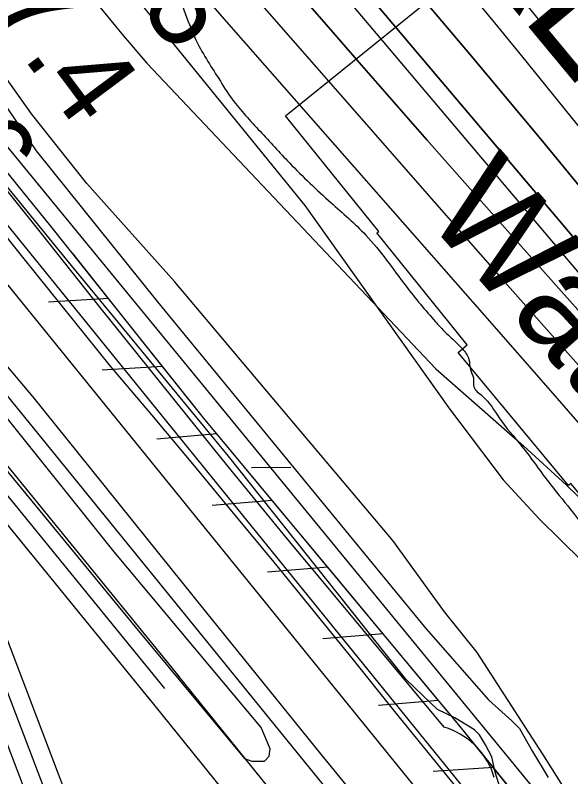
# Model space of a CAD drawing. Extents: x 3694830 to 3732949, y 415201 to 440970.
# Drawn here: x 3712291 to 3712740, y 434490 to 435105 of the extents above; entities that cross this region are included whole.
import ezdxf

# ---------------------------------------------------------------- set-up
doc = ezdxf.new("R2010")
doc.units = 0
for name, color, linetype in [('V-FLOD-BASE', 7, 'Continuous'), ('V-LEVE-TOET', 7, 'Continuous'), ('V-RAIL-TRAK', 7, 'Continuous'), ('V-RIVR-EDGE', 7, 'Continuous'), ('V-RIVR-IDEN', 7, 'Continuous'), ('V-RIVR-RANG', 7, 'Continuous'), ('V-ROAD-CNTR', 7, 'Continuous'), ('V-RRAP-FSHR', 7, 'Continuous'), ('V-RRAP-RVMT', 7, 'Continuous'), ('V-RRAP-RVMT-IDEN', 7, 'Continuous'), ('V-SITE-VEGE', 7, 'Continuous'), ('V-SURV-LINE', 7, 'Continuous'), ('V-TOPO-DPTH', 7, 'Continuous'), ('V-TOPO-MAJR', 7, 'Continuous'), ('V-TOPO-MINR', 7, 'Continuous'), ('V-TOPO-SHOR', 7, 'Continuous'), ('V-TOPO-WATR', 7, 'Continuous'), ('V-WETL-SWMP', 7, 'Continuous')]:
    doc.layers.add(name, color=color, linetype=linetype)

msp = doc.modelspace()

# ---------------------------------------------------------------- linework, layer by layer
at = {"layer": 'V-FLOD-BASE'}
msp.add_lwpolyline([(3712664.09, 434461.55), (3712630.98, 434502.07), (3712597.91, 434542.61), (3712565.59, 434582.93), (3712533.08, 434623.1), (3712500.4, 434663.13), (3712467.54, 434703.01), (3712434.5, 434742.74), (3712401.29, 434782.33), (3712367.9, 434821.77), (3712298.24, 434908.58), (3712228.42, 434995.26), (3712158.43, 435081.82), (3712088.29, 435168.24), (3712069.58, 435192.12), (3712050.68, 435215.84), (3712031.6, 435239.42), (3712012.32, 435262.84), (3711992.86, 435286.11), (3711973.22, 435309.23), (3711953.39, 435332.18), (3711933.38, 435354.98)], dxfattribs=at)
at = {"layer": 'V-LEVE-TOET'}
for points in [[(3711926.94, 435272.04), (3711952.77, 435237.2), (3711978.77, 435202.5), (3712004.97, 435167.94), (3712031.34, 435133.52), (3712057.89, 435099.23), (3712084.63, 435065.09), (3712111.55, 435031.09), (3712138.64, 434997.23), (3712165.91, 434963.52), (3712193.36, 434929.95), (3712220.99, 434896.53), (3712248.79, 434863.25), (3712276.77, 434830.12), (3712304.93, 434797.14), (3712351.42, 434739.29), (3712397.98, 434681.49), (3712444.6, 434623.74), (3712491.28, 434566.04), (3712538.02, 434508.39), (3712584.82, 434450.79)], [(3712678.53, 434489.18), (3712677.43, 434492.52), (3712676.15, 434495.79), (3712674.67, 434498.98), (3712673.01, 434502.08), (3712671.18, 434505.08), (3712669.17, 434507.97), (3712667, 434510.73), (3712664.67, 434513.37), (3712662.19, 434515.86), (3712659.57, 434518.21), (3712656.82, 434520.4), (3712653.94, 434522.42), (3712650.95, 434524.28), (3712647.86, 434525.95), (3712644.68, 434527.45), (3712641.42, 434528.75), (3712638.08, 434529.86), (3712507.56, 434686.05), (3712458.37, 434746.5), (3712409.4, 434807.13), (3712360.64, 434867.93), (3712312.1, 434928.9), (3712274.07, 434976.18)]]:
    msp.add_lwpolyline(points, dxfattribs=at)
at = {"layer": 'V-RAIL-TRAK'}
msp.add_lwpolyline([(3712693.09, 434295.66), (3712529.51, 434496.34), (3712288.06, 434793.3), (3712091.83, 435035.36), (3711945.85, 435214.17)], dxfattribs=at)
at = {"layer": 'V-RIVR-EDGE'}
msp.add_spline([(3709416.41, 438923.63), (3709424.2, 438904.77), (3709441.5, 438869.15), (3709450.77, 438855.78), (3709471.73, 438831.06), (3709491.09, 438809.18), (3709508.82, 438785.28), (3709539, 438725.35), (3709552.29, 438701.87), (3709586.93, 438647.6), (3709593.77, 438632.62), (3709609.48, 438608.32), (3709646.12, 438547.17), (3709660.21, 438520.04), (3709671.88, 438499.39), (3709677.92, 438486.03), (3709685.16, 438472.67), (3709701.68, 438446.34), (3709741.56, 438385.59), (3709764.53, 438355.61), (3709775.01, 438339.81), (3709795.15, 438309.43), (3709809.24, 438283.52), (3709836.62, 438236.95), (3709866.83, 438187.14), (3709888.98, 438151.9), (3709906.3, 438125.17), (3709922.82, 438100.46), (3709934.91, 438085.88), (3709970.78, 438036.86), (3709995.37, 438006.87), (3710014.73, 437984.99), (3710041.34, 437953.38), (3710062.31, 437929.47), (3710132.49, 437858.54), (3710157.5, 437830.57), (3710170.8, 437815.17), (3710191.37, 437793.69), (3710222.84, 437764.5), (3710249.05, 437736.13), (3710268.42, 437717.07), (3710289.78, 437688.72), (3710309.53, 437662.38), (3710331.69, 437632.81), (3710343.39, 437618.63), (3710343.77, 437612.16), (3710342.52, 437595.18), (3710341.69, 437587.09), (3710344.09, 437574.95), (3710349.32, 437564.02), (3710357.38, 437554.7), (3710372.31, 437541.72), (3710390.86, 437520.65), (3710416.28, 437497.14), (3710444.93, 437474.82), (3710461.87, 437456.59), (3710478.8, 437433.49), (3710492.11, 437422.14), (3710505.43, 437411.19), (3710519.55, 437396.6), (3710538.5, 437375.12), (3710572.38, 437340.66), (3710589.7, 437314.74), (3710598.97, 437299.35), (3710610.66, 437287.19), (3710630.42, 437265.71), (3710667.13, 437227.61), (3710694.96, 437201.26), (3710719.98, 437180.57), (3710742.58, 437162.32), (3710763.16, 437145.28), (3710783.34, 437129.87), (3710806.36, 437118.09), (3710826.96, 437107.52), (3710844.32, 437094.94), (3710865.3, 437076.69), (3710879.82, 437061.29), (3710892.72, 437046.7), (3710907.66, 437034.94), (3710922.99, 437022.37), (3710947.6, 436998.85), (3710956.48, 436993.17), (3710973.42, 436976.14), (3710992.78, 436956.28), (3711016.18, 436931.96), (3711039.57, 436905.62), (3711072.63, 436865.91), (3711081.48, 436850.93), (3711083.08, 436840.81), (3711081.43, 436829.9), (3711079.39, 436823.03), (3711079.38, 436817.37), (3711081.78, 436806.85), (3711087.82, 436797.53), (3711088.61, 436789.04), (3711091.81, 436776.5), (3711098.25, 436764.35), (3711106.73, 436757.05), (3711115.2, 436750.96), (3711118.01, 436742.87), (3711119.2, 436732.35), (3711119.18, 436721.43), (3711123.99, 436706.06), (3711132.05, 436695.93), (3711146.56, 436677.29), (3711154.62, 436665.54), (3711168.32, 436646.1), (3711177.97, 436623.03), (3711181.56, 436604.01), (3711185.97, 436588.23), (3711194.83, 436571.23), (3711219.42, 436540.84), (3711231.91, 436522.2), (3711251.26, 436500.73), (3711276.67, 436472.36), (3711302.06, 436440.35), (3711327.08, 436416.83), (3711345.23, 436400.61), (3711358.56, 436391.68), (3711362.6, 436391.67), (3711365.03, 436393.29), (3711367.06, 436395.71), (3711360.22, 436410.69), (3711348.95, 436433.76), (3711348.56, 436435.79), (3711350.19, 436441.04), (3711353.43, 436443.46), (3711360.71, 436445.86), (3711370.41, 436443.41), (3711379.69, 436435.71), (3711385.35, 436433.27), (3711393.03, 436433.25), (3711401.93, 436435.25), (3711411.23, 436435.63), (3711418.91, 436432.78), (3711433.43, 436419.4), (3711452.78, 436395.9), (3711476.58, 436370.77), (3711503.19, 436338.76), (3711528.99, 436307.56), (3711539.87, 436292.97), (3711550.76, 436278.79), (3711562.46, 436268.25), (3711578.58, 436248.8), (3711601.94, 436211.14), (3711619.66, 436179.96), (3711638.58, 436146.75), (3711647.84, 436129.34), (3711661.95, 436112.32), (3711680.1, 436094.49), (3711699.46, 436073.01), (3711711.15, 436058.83), (3711730.9, 436031.68), (3711750.26, 436012.63), (3711780.51, 435980.21), (3711801.87, 435951.85), (3711825.64, 435916.61), (3711836.91, 435896.36), (3711875.6, 435841.68), (3711900.17, 435803.2), (3711927.96, 435759.86), (3711955.74, 435708.04), (3711962.56, 435688.21), (3711968.59, 435674.44), (3711979.06, 435653.79), (3711993.17, 435638.39), (3712013.35, 435620.95), (3712024.24, 435612.03), (3712033.92, 435601.49), (3712046.42, 435584.88), (3712059.71, 435563.42), (3712069.37, 435546.41), (3712083.08, 435529.39), (3712097.18, 435509.95), (3712116.96, 435495.34), (3712130.69, 435486.82), (3712141.57, 435473.85), (3712168.59, 435442.65), (3712171.4, 435435.36), (3712183.09, 435419.56), (3712199.62, 435402.13), (3712223.83, 435380.64), (3712242.79, 435359.97), (3712257.3, 435340.93), (3712270.99, 435318.25), (3712283.08, 435302.45), (3712301.62, 435277.34), (3712346.38, 435227.49), (3712366.53, 435199.54), (3712381.44, 435177.66), (3712398.77, 435155.78), (3712416.91, 435132.29), (3712436.61, 435086.54), (3712455.54, 435054.15), (3712466.42, 435037.54), (3712489, 435011.61), (3712512.79, 434986.07), (3712546.27, 434954.04), (3712574.51, 434927.69), (3712607.17, 434886.36), (3712630.95, 434857.59), (3712637.81, 434850.3), (3712652.73, 434835.7), (3712657.97, 434827.2), (3712659.16, 434819.11), (3712661.57, 434812.23), (3712661.96, 434804.95), (3712668.82, 434797.65), (3712682.52, 434779.83), (3712700.66, 434757.14), (3712724.04, 434725.94), (3712742.58, 434702.85), (3712756.29, 434685.83), (3712784.54, 434665.54), (3712804.33, 434653.77), (3712827.35, 434641.58), (3712857.63, 434621.69), (3712868.51, 434609.13), (3712884.65, 434593.32), (3712899.98, 434579.53), (3712922.18, 434563.3), (3712941.55, 434547.08), (3712958.08, 434527.63), (3712978.25, 434505.74), (3712995.19, 434491.14), (3713016.17, 434471.68), (3713032.29, 434449.4), (3713043.36, 434433.46)], degree=3, dxfattribs=at)
at = {"layer": 'V-ROAD-CNTR'}
for points in [[(3711813.66, 435298.6), (3711841.39, 435265.04), (3712098.34, 434946.29), (3712178.2, 434847.32), (3712411.78, 434561.12)], [(3712061.38, 435016.05), (3712110.02, 434955.7), (3712189.84, 434856.77), (3712423.4, 434570.61)], [(3712157.44, 434849.15), (3712364.33, 434306.35), (3712470.73, 434014.23)], [(3712187.65, 434812.01), (3712378.39, 434311.59), (3712491.09, 434002.16), (3712695.48, 433484.67), (3712841.34, 433105.39), (3712968.72, 432744.68), (3713077.72, 432480.06), (3713176.04, 432215.23), (3713313.06, 431853.04), (3713489.86, 431392.11)], [(3712217.77, 434775.11), (3712400.16, 434551.64)], [(3712217.77, 434775.11), (3712373.19, 434367.34)], [(3712421.46, 434572.98), (3712563.56, 434397), (3712699.11, 434226.32), (3712859.72, 434016.64), (3712984.02, 433843.19), (3713141.09, 433617.01), (3713254.15, 433455.75), (3713389.02, 433261.64), (3713543.18, 433038.29), (3713585.24, 432975.2), (3713625.92, 432914.29), (3713677.43, 432832.35), (3713748.96, 432708.5), (3713833.44, 432532.43), (3713938.92, 432305.82), (3714045.6, 432073.68)], [(3712398.12, 434554.13), (3712470.4, 434464.63)]]:
    msp.add_lwpolyline(points, dxfattribs=at)
at = {"layer": 'V-RRAP-FSHR'}
for p, q in [((3712366.48, 434876.32), (3712317.69, 434873.33)), ((3712410.11, 434821.49), (3712361.32, 434818.49)), ((3712454.04, 434766.9), (3712405.33, 434762.8)), ((3712498.9, 434713.06), (3712450.19, 434708.97)), ((3712543.77, 434659.22), (3712495.05, 434655.13)), ((3712588.63, 434605.39), (3712539.91, 434601.29)), ((3712633.49, 434551.55), (3712584.77, 434547.46)), ((3712677.76, 434497.24), (3712628.99, 434493.94))]:
    msp.add_line(p, q, dxfattribs=at)
for points in [[(3709222.11, 438921.31), (3709272, 438761.97), (3710162.94, 437583.18), (3712937.01, 434204)], [(3712443.22, 434779.88), (3712319.81, 434934.96), (3711922.2, 435425.51), (3711385.25, 436093.76), (3710908.91, 436677.15), (3710576.63, 437012.98), (3710093.39, 437508.55), (3709966.7, 437637.5)], [(3712366.48, 434876.32), (3712337.71, 434912.47)], [(3712410.11, 434821.49), (3712366.48, 434876.32)], [(3712454.04, 434766.9), (3712443.22, 434779.88), (3712410.11, 434821.49)], [(3712897.92, 434224.12), (3712648.57, 434533.45), (3712443.22, 434779.88)], [(3712498.9, 434713.06), (3712454.04, 434766.9)], [(3712543.77, 434659.22), (3712498.9, 434713.06)], [(3712588.63, 434605.39), (3712543.77, 434659.23)], [(3712633.49, 434551.55), (3712588.62, 434605.39)], [(3712677.76, 434497.24), (3712648.57, 434533.45), (3712633.49, 434551.55)], [(3712721.74, 434442.68), (3712677.76, 434497.24)]]:
    msp.add_lwpolyline(points, dxfattribs=at)
at = {"layer": 'V-RRAP-RVMT'}
for points in [[(3712656.67, 434838.93), (3712583.58, 434929.51), (3712585.03, 434930.68), (3712509.67, 435024.11), (3712654.23, 435140.75), (3712588.24, 435222.53), (3712589.24, 435223.32), (3712539.34, 435285.17), (3712532.86, 435279.94), (3712471.33, 435356.21), (3712514.04, 435390.67), (3712443.57, 435478.01), (3712442.76, 435477.35), (3712354.79, 435586.38), (3712358.02, 435588.99), (3712287.49, 435676.45), (3712285.12, 435674.53), (3712207.66, 435770.55), (3712205.08, 435768.46), (3712136.45, 435853.65)], [(3713511.09, 433659.45), (3713429.27, 433796.79), (3713448.87, 433808.4), (3713385.44, 433914.67), (3713383.76, 433913.68), (3713311.41, 434035.14), (3713309.09, 434033.75), (3713227.85, 434170.1), (3713229.82, 434171.23), (3713161.53, 434269.67), (3713164.84, 434272.04), (3713094.87, 434372.82), (3713094.22, 434372.35), (3713025.85, 434470.87), (3713012.88, 434460.42), (3712935.06, 434557.2), (3712916.85, 434542.59), (3712841.51, 434636.27), (3712826.51, 434623.83), (3712740.56, 434726.84), (3712738.69, 434725.27), (3712649.21, 434832.72), (3712656.67, 434838.93)]]:
    msp.add_lwpolyline(points, dxfattribs=at)
at = {"layer": 'V-SITE-VEGE'}
for points in [[(3712150.5, 435441.95), (3712313.64, 435211.76), (3712525.26, 434951.66), (3712642.38, 434787.24), (3712685.57, 434729.72), (3712714.77, 434698.26), (3712749.51, 434664.09), (3712867.5, 434560.32), (3712918.9, 434511.13), (3712966.15, 434463.28)], [(3712738.66, 434475.19), (3712717.71, 434508.1), (3712664.67, 434590.35), (3712638.21, 434623.21), (3712596.4, 434680.74), (3712501.76, 434792.98), (3712419.65, 434890.15), (3712348.71, 434969.5), (3712304.14, 435025.63), (3712245.58, 435107.84), (3712217.73, 435143.45), (3712170.35, 435206.45), (3712121.71, 435255.66), (3712086.92, 435296.72), (3712067.41, 435322.74), (3712050.7, 435344.66), (3712036.67, 435374.86), (3712035.23, 435381.74), (3712036.47, 435398.29), (3712045.98, 435414.91), (3712056.91, 435427.4)]]:
    msp.add_lwpolyline(points, dxfattribs=at)
at = {"layer": 'V-SURV-LINE'}
for points in [[(3711999.45, 435286.85), (3712904.29, 434172.02)], [(3712880.99, 434153.12), (3711976.15, 435267.95)]]:
    msp.add_lwpolyline(points, dxfattribs=at)
at = {"layer": 'V-TOPO-DPTH'}
for points in [[(3711714.27, 436049.26), (3711935.69, 435793.34), (3712363.93, 435221.27), (3712375.45, 435206.05), (3712387.06, 435190.9), (3712398.82, 435175.87), (3712410.67, 435160.91), (3712422.7, 435146.1), (3712434.87, 435131.4), (3712447.24, 435116.87), (3712459.74, 435102.45), (3712670.5, 434862.81), (3712725.8, 434799.63), (3712780.88, 434736.28), (3712835.66, 434672.66), (3712890.24, 434608.87), (3712966.42, 434519.39), (3712982.54, 434500.03), (3712998.38, 434480.45)], [(3711915.66, 436027.66), (3711949.43, 435988.16), (3711982.72, 435948.25), (3712026.26, 435895.04), (3712037.38, 435881.39), (3712048.46, 435867.7), (3712059.47, 435853.96), (3712070.44, 435840.19), (3712173.5, 435710.18), (3712236.3, 435631.65), (3712299.54, 435553.49), (3712363.45, 435475.86), (3712427.81, 435398.6), (3712555.3, 435246.85), (3712561.78, 435239.15), (3712568.26, 435231.44), (3712574.75, 435223.74), (3712581.24, 435216.05), (3712612.71, 435178.78), (3712634.86, 435152.38), (3712656.9, 435125.89), (3712678.78, 435099.27), (3712700.54, 435072.55), (3713082.73, 434600.48)], [(3711915.66, 436027.66), (3711949.43, 435988.16), (3711982.72, 435948.25), (3712026.26, 435895.04), (3712037.38, 435881.39), (3712048.46, 435867.7), (3712059.47, 435853.96), (3712070.44, 435840.19), (3712173.5, 435710.18), (3712236.3, 435631.65), (3712299.54, 435553.49), (3712363.45, 435475.86), (3712427.81, 435398.6), (3712555.3, 435246.85), (3712561.78, 435239.15), (3712568.26, 435231.44), (3712574.75, 435223.74), (3712581.24, 435216.05), (3712612.71, 435178.78), (3712634.86, 435152.38), (3712656.9, 435125.89), (3712678.78, 435099.27), (3712700.54, 435072.55), (3713082.73, 434600.48)], [(3713008.58, 434563.16), (3712995.89, 434579.03), (3712982.95, 434594.69), (3712969.84, 434610.21), (3712914.95, 434674.2), (3712874.14, 434721.51), (3712833.16, 434768.67), (3712791.93, 434815.61), (3712750.52, 434862.39), (3712652.64, 434972.39), (3712624.06, 435004.64), (3712595.55, 435036.97), (3712567.17, 435069.4), (3712538.87, 435101.91), (3712500.39, 435146.29), (3712491.46, 435156.71), (3712482.59, 435167.19), (3712473.84, 435177.76), (3712465.16, 435188.4), (3712340.34, 435343.06), (3712277.46, 435421.09), (3712214.66, 435499.18)], [(3713008.58, 434563.16), (3712995.89, 434579.03), (3712982.95, 434594.69), (3712969.84, 434610.21), (3712914.95, 434674.2), (3712874.14, 434721.51), (3712833.16, 434768.67), (3712791.93, 434815.61), (3712750.52, 434862.39), (3712652.64, 434972.39), (3712624.06, 435004.64), (3712595.55, 435036.97), (3712567.17, 435069.4), (3712538.87, 435101.91), (3712500.39, 435146.29), (3712491.46, 435156.71), (3712482.59, 435167.19), (3712473.84, 435177.76), (3712465.16, 435188.4), (3712340.34, 435343.06), (3712277.46, 435421.09), (3712214.66, 435499.18)], [(3712292.98, 435477.13), (3712338.81, 435418.44), (3712432.17, 435298.73), (3712446.12, 435280.95), (3712460.12, 435263.23), (3712474.23, 435245.58), (3712488.4, 435227.98), (3712502.67, 435210.47), (3712517.02, 435193.02), (3712531.48, 435175.66), (3712546.02, 435158.36), (3712794.96, 434864.11), (3712840.91, 434809.02), (3712886.33, 434753.51), (3712930.97, 434697.37), (3712975.09, 434640.8), (3713045, 434549.86)], [(3713045, 434549.86), (3712975.09, 434640.8), (3712930.97, 434697.37), (3712886.33, 434753.51), (3712840.91, 434809.02), (3712794.96, 434864.11), (3712546.02, 435158.36), (3712531.48, 435175.66), (3712517.02, 435193.02), (3712502.67, 435210.47), (3712488.4, 435227.98), (3712474.23, 435245.58), (3712460.12, 435263.23), (3712446.12, 435280.95), (3712432.17, 435298.73), (3712338.81, 435418.44), (3712292.98, 435477.13)], [(3712335.29, 435466.49), (3712376.11, 435415.12), (3712417.32, 435364.07), (3712458.81, 435313.23), (3712508.69, 435252.6), (3712525.48, 435232.27), (3712542.32, 435211.99), (3712559.24, 435191.77), (3712576.21, 435171.6), (3712658.41, 435074.32), (3712716.12, 435005.21), (3712773.3, 434935.67), (3712829.68, 434865.47), (3712885.52, 434794.85), (3713049.75, 434584.68)], [(3713049.75, 434584.68), (3712885.52, 434794.85), (3712829.68, 434865.47), (3712773.3, 434935.67), (3712716.12, 435005.21), (3712658.41, 435074.32), (3712576.21, 435171.6), (3712559.24, 435191.77), (3712542.32, 435211.99), (3712525.48, 435232.27), (3712508.69, 435252.6), (3712458.81, 435313.23), (3712417.32, 435364.07), (3712376.11, 435415.12), (3712335.29, 435466.49)]]:
    msp.add_lwpolyline(points, dxfattribs=at)
at = {"layer": 'V-TOPO-MAJR'}
msp.add_lwpolyline([(3712312.35, 435579.59), (3712470.18, 435394.46), (3712484.12, 435378.18), (3712498.09, 435361.93), (3712512.13, 435345.73), (3712526.2, 435329.57), (3712534.31, 435320.29), (3712544.33, 435308.76), (3712554.29, 435297.19), (3712564.19, 435285.57), (3712574.04, 435273.9), (3712586.19, 435259.44), (3712589.92, 435254.97), (3712593.64, 435250.48), (3712597.34, 435245.98), (3712601.02, 435241.47), (3712980.28, 434774.46), (3713006.2, 434742.12)], dxfattribs=at)
at = {"layer": 'V-TOPO-MINR'}
for points in [[(3711915.66, 436027.66), (3711949.43, 435988.16), (3711982.72, 435948.25), (3712026.26, 435895.04), (3712037.38, 435881.39), (3712048.46, 435867.7), (3712059.47, 435853.96), (3712070.44, 435840.19), (3712173.5, 435710.18), (3712236.3, 435631.65), (3712299.54, 435553.49), (3712363.45, 435475.86), (3712427.81, 435398.6), (3712555.3, 435246.85), (3712561.78, 435239.15), (3712568.26, 435231.44), (3712574.75, 435223.74), (3712581.24, 435216.05), (3712612.71, 435178.78), (3712634.86, 435152.38), (3712656.9, 435125.89), (3712678.78, 435099.27), (3712700.54, 435072.55), (3713082.73, 434600.48)], [(3711884.24, 435939.73), (3711946.25, 435865.95), (3711963.99, 435844.83), (3711981.72, 435823.69), (3711999.43, 435802.55), (3712017.14, 435781.4), (3712058.95, 435731.42), (3712097.43, 435685.17), (3712135.76, 435638.8), (3712173.85, 435592.23), (3712211.79, 435545.54), (3712504.37, 435183.51), (3712883.51, 434735.73), (3712912.81, 434700.63), (3712941.79, 434665.26), (3712970.27, 434629.5), (3712998.42, 434593.47), (3713042.93, 434535.67), (3713048.51, 434528.29), (3713054.01, 434520.85), (3713059.38, 434513.32), (3713064.66, 434505.73), (3713170.22, 434351.31)], [(3711914.59, 435846.93), (3711939.29, 435815.11), (3711944.26, 435808.69), (3711949.23, 435802.27), (3711954.2, 435795.85), (3711959.16, 435789.42), (3712219.1, 435452.12), (3712258.55, 435401.26), (3712298.22, 435350.56), (3712338.2, 435300.12), (3712378.39, 435249.84), (3712423.61, 435193.64), (3712441.49, 435171.71), (3712459.54, 435149.92), (3712477.86, 435128.36), (3712496.37, 435106.95), (3712572.93, 435019.45), (3712629.95, 434954.5), (3712687.13, 434889.68), (3712744.52, 434825.06), (3712802.06, 434760.56), (3713002.38, 434536.82)], [(3711885.95, 435732.45), (3712132.07, 435405.75), (3712172.46, 435352.45), (3712213.03, 435299.29), (3712253.9, 435246.36), (3712294.96, 435193.58), (3712341.17, 435134.51), (3712359.52, 435111.58), (3712378.2, 435088.93), (3712397.38, 435066.69), (3712631.13, 434819.57), (3712666.62, 434788.44), (3712702.22, 434757.41), (3712737.07, 434725.59), (3712770.81, 434692.59), (3712803.82, 434658.81), (3712827.78, 434633.43), (3712853.22, 434605.93), (3712878.28, 434578.09), (3712902.77, 434549.74), (3712926.88, 434521.06), (3712961.78, 434478.67)], [(3712214.66, 435499.18), (3712277.46, 435421.09), (3712340.34, 435343.06), (3712465.16, 435188.4), (3712473.84, 435177.76), (3712482.59, 435167.19), (3712491.46, 435156.71), (3712500.39, 435146.29), (3712538.87, 435101.91), (3712567.17, 435069.4), (3712595.55, 435036.97), (3712624.06, 435004.64), (3712652.64, 434972.39), (3712750.52, 434862.39), (3712791.93, 434815.61), (3712833.16, 434768.67), (3712874.14, 434721.51), (3712914.95, 434674.2), (3712969.84, 434610.21), (3712982.95, 434594.69), (3712995.89, 434579.03), (3713008.58, 434563.16)], [(3712292.98, 435477.13), (3712338.81, 435418.44), (3712432.17, 435298.73), (3712446.12, 435280.95), (3712460.12, 435263.23), (3712474.23, 435245.58), (3712488.4, 435227.98), (3712502.67, 435210.47), (3712517.02, 435193.02), (3712531.48, 435175.66), (3712546.02, 435158.36), (3712794.96, 434864.11), (3712840.91, 434809.02), (3712886.33, 434753.51), (3712930.97, 434697.37), (3712975.09, 434640.8), (3713045, 434549.86)], [(3712335.29, 435466.49), (3712376.11, 435415.12), (3712417.32, 435364.07), (3712458.81, 435313.23), (3712508.69, 435252.6), (3712525.48, 435232.27), (3712542.32, 435211.99), (3712559.24, 435191.77), (3712576.21, 435171.6), (3712658.41, 435074.32), (3712716.12, 435005.21), (3712773.3, 434935.67), (3712829.68, 434865.47), (3712885.52, 434794.85), (3713049.75, 434584.68)]]:
    msp.add_lwpolyline(points, dxfattribs=at)
at = {"layer": 'V-TOPO-SHOR'}
msp.add_lwpolyline([(3712075, 435028.25), (3712071.5, 435024.3), (3712068.42, 435018.39), (3712069.27, 435010.55), (3712072.5, 434999.2), (3712210.84, 434826.15), (3712387.98, 434611.04), (3712476.35, 434504.66), (3712482.25, 434502.36), (3712492.45, 434502.44), (3712496.34, 434506.4), (3712497.08, 434512.29), (3712489.87, 434529.49), (3712371, 434671.71), (3712274.29, 434791.75), (3712182.34, 434904.77), (3712087.61, 435022.08), (3712084.05, 435025.58), (3712081.69, 435026.74)], dxfattribs=at)
at = {"layer": 'V-TOPO-WATR'}
msp.add_lwpolyline([(3711714.27, 436049.26), (3711935.69, 435793.34), (3712363.93, 435221.27), (3712375.45, 435206.05), (3712387.06, 435190.9), (3712398.82, 435175.87), (3712410.67, 435160.91), (3712422.7, 435146.1), (3712434.87, 435131.4), (3712447.24, 435116.87), (3712459.74, 435102.45), (3712670.5, 434862.81), (3712725.8, 434799.63), (3712780.88, 434736.28), (3712835.66, 434672.66), (3712890.24, 434608.87), (3712966.42, 434519.39), (3712982.54, 434500.03), (3712998.38, 434480.45)], dxfattribs=at)
at = {"layer": 'V-WETL-SWMP'}
msp.add_line((3712481.93, 434739.69), (3712513.92, 434740.07), dxfattribs=at)
for points in [[(3712683.51, 434479.76), (3712679.26, 434493.51), (3712676.4, 434505.9), (3712671.5, 434515.51), (3712666.6, 434523.74), (3712662.43, 434527.84), (3712646.5, 434537.36), (3712632.66, 434544.14), (3712620.85, 434555.07), (3712606.95, 434568.75), (3712463.46, 434748.86), (3712332.56, 434907.71), (3712176.57, 435098.76)], [(3712237.93, 435098.57), (3712307.71, 434995.74), (3712405.91, 434873.85), (3712623.16, 434609.55), (3712673.95, 434552.06), (3712692.71, 434534.98), (3712698.96, 434528.83), (3712709.45, 434510.31), (3712722.04, 434489.04)]]:
    msp.add_lwpolyline(points, dxfattribs=at)

# ---------------------------------------------------------------- texts
at = {"layer": 'V-RIVR-IDEN'}
msp.add_text('Water ', height=83, rotation=311.36946, dxfattribs=at).set_placement((3712620.41, 434943.45))
at = {"layer": 'V-RIVR-RANG'}
for s, p in [('1.5', (3712346.41, 435171.95)), ('7.4', (3712266.42, 435111.93)), ('6.6', (3712185.33, 435053.4))]:
    msp.add_text(s, height=67, rotation=306.73833, dxfattribs=at).set_placement(p)
at = {"layer": 'V-RRAP-RVMT-IDEN'}
msp.add_text('ALLIANCE', height=100, rotation=309.70543, dxfattribs=at).set_placement((3712642.12, 435173.08))

doc.saveas('drawing.dxf')
